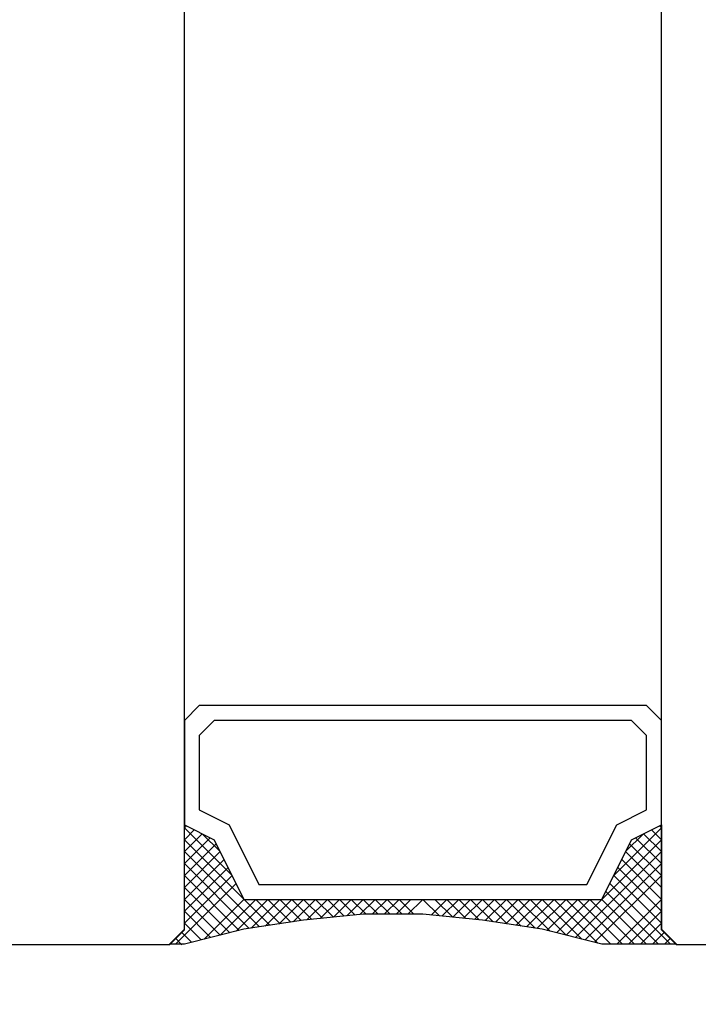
# Model space of a CAD drawing. Header units: millimetres. Extents: x -637441 to -130928, y -380379 to -53767.
# Tile 345 of 390: x -337402 to -337379, y -152118 to -152085. Entities that reach past the tile are written whole.
import ezdxf

# ---------------------------------------------------------------- set-up
doc = ezdxf.new("R2010")
doc.units = ezdxf.units.MM
doc.header["$LTSCALE"] = 10
doc.layers.add('CKTEXTY_MALE', color=7, linetype='Continuous', lineweight=25)
doc.layers.add('CrossSectionsGlass', color=4, linetype='Continuous')

msp = doc.modelspace()

# ---------------------------------------------------------------- linework, layer by layer
at = {"layer": 'CKTEXTY_MALE', "color": 7}
msp.add_circle((-337561.835, -152476.154), 613.638, dxfattribs=at)
at = {"layer": 'CrossSectionsGlass', "color": 1}
for p, q in [((-337396.102, -152115.076), (-337396.102, -149264.277)), ((-337380.102, -152115.076), (-337380.102, -149264.277)), ((-337380.102, -152112.056), (-337380.435, -152111.723)), ((-337383.302, -152115.256), (-337380.102, -152112.056)), ((-337380.102, -152113.256), (-337381.168, -152112.189)), ((-337380.102, -152112.856), (-337380.968, -152111.989)), ((-337382.662, -152115.416), (-337380.102, -152112.856)), ((-337380.102, -152114.056), (-337381.435, -152112.723)), ((-337380.102, -152114.456), (-337381.568, -152112.989)), ((-337396.402, -152115.556), (-337394.368, -152113.523)), ((-337382.342, -152115.496), (-337380.102, -152113.256)), ((-337379.802, -152115.556), (-337381.835, -152113.523)), ((-337380.202, -152115.556), (-337381.968, -152113.789)), ((-337395.435, -152115.389), (-337394.102, -152114.056)), ((-337389.002, -152114.556), (-337388.502, -152114.056)), ((-337387.102, -152114.656), (-337387.702, -152114.056)), ((-337380.602, -152115.556), (-337382.102, -152114.056)), ((-337381.602, -152115.556), (-337380.102, -152114.056)), ((-337388.202, -152114.556), (-337388.193, -152114.547)), ((-337381.202, -152115.556), (-337380.102, -152114.456)), ((-337380.802, -152115.556), (-337380.102, -152114.856)), ((-337396.102, -152115.076), (-337396.602, -152115.576)), ((-337395.862, -152115.496), (-337396.202, -152115.156)), ((-337380.402, -152115.556), (-337380.002, -152115.156)), ((-337380.102, -152115.076), (-337379.602, -152115.576)), ((-337396.182, -152115.576), (-337396.402, -152115.356)), ((-337380.002, -152115.556), (-337379.802, -152115.356)), ((-337396.602, -152115.576), (-337404.402, -152115.576)), ((-337374.602, -152115.576), (-337379.602, -152115.576))]:
    msp.add_line(p, q, dxfattribs=at)
at = {"layer": 'CrossSectionsGlass', "color": 1, "flags": 128}
for points in [[(-337380.102, -152108.056), (-337380.602, -152107.556), (-337395.602, -152107.556), (-337396.102, -152108.056), (-337396.102, -152111.556), (-337395.102, -152112.056), (-337394.102, -152114.056), (-337382.102, -152114.056), (-337381.102, -152112.056), (-337380.102, -152111.556), (-337380.102, -152108.056)], [(-337380.602, -152108.556), (-337381.102, -152108.056), (-337395.102, -152108.056), (-337395.602, -152108.556), (-337395.602, -152111.056), (-337394.602, -152111.556), (-337393.602, -152113.556), (-337382.602, -152113.556), (-337381.602, -152111.556), (-337380.602, -152111.056), (-337380.602, -152108.556)], [(-337396.102, -152111.556), (-337395.102, -152112.056), (-337394.102, -152114.056), (-337382.102, -152114.056), (-337381.102, -152112.056), (-337380.102, -152111.556), (-337380.102, -152115.056), (-337379.602, -152115.556), (-337382.102, -152115.556), (-337384.102, -152115.056), (-337386.102, -152114.756), (-337388.102, -152114.556), (-337390.102, -152114.556), (-337392.102, -152114.756), (-337394.102, -152115.056), (-337396.102, -152115.556), (-337396.602, -152115.556), (-337396.102, -152115.056), (-337396.102, -152111.556)], [(-337395.542, -152115.416), (-337396.102, -152114.856), (-337394.502, -152113.256), (-337396.102, -152111.656), (-337396.035, -152111.589)], [(-337380.102, -152114.856), (-337381.702, -152113.256), (-337380.102, -152111.656), (-337380.168, -152111.589)], [(-337393.232, -152114.926), (-337396.102, -152112.056), (-337395.768, -152111.723)], [(-337394.582, -152115.176), (-337396.102, -152113.656), (-337394.902, -152112.456), (-337395.502, -152111.856), (-337396.102, -152112.456), (-337393.58, -152114.978)], [(-337380.102, -152113.656), (-337381.302, -152112.456), (-337380.702, -152111.856), (-337380.102, -152112.456), (-337382.982, -152115.336)], [(-337393.928, -152115.03), (-337396.102, -152112.856), (-337395.235, -152111.989)], [(-337394.262, -152115.096), (-337396.102, -152113.256), (-337395.035, -152112.189)], [(-337394.902, -152115.256), (-337396.102, -152114.056), (-337394.768, -152112.723)], [(-337395.222, -152115.336), (-337396.102, -152114.456), (-337394.635, -152112.989)], [(-337392.884, -152114.874), (-337393.702, -152114.056), (-337394.902, -152115.256)], [(-337392.536, -152114.821), (-337393.302, -152114.056), (-337394.368, -152115.123)], [(-337392.189, -152114.769), (-337392.902, -152114.056), (-337393.866, -152115.021)], [(-337391.829, -152114.729), (-337392.502, -152114.056), (-337393.396, -152114.95)], [(-337391.465, -152114.692), (-337392.102, -152114.056), (-337392.925, -152114.88)], [(-337391.102, -152114.656), (-337391.702, -152114.056), (-337392.455, -152114.809)], [(-337390.738, -152114.62), (-337391.302, -152114.056), (-337391.99, -152114.745)], [(-337390.374, -152114.583), (-337390.902, -152114.056), (-337391.546, -152114.701)], [(-337390.002, -152114.556), (-337390.502, -152114.056), (-337391.102, -152114.656)], [(-337389.602, -152114.556), (-337390.102, -152114.056), (-337390.657, -152114.612)], [(-337389.202, -152114.556), (-337389.702, -152114.056), (-337390.213, -152114.567)], [(-337388.802, -152114.556), (-337389.302, -152114.056), (-337389.802, -152114.556)], [(-337388.402, -152114.556), (-337388.902, -152114.056), (-337389.402, -152114.556)], [(-337387.546, -152114.612), (-337388.102, -152114.056), (-337388.602, -152114.556)], [(-337386.657, -152114.701), (-337387.302, -152114.056), (-337387.829, -152114.583)], [(-337386.213, -152114.745), (-337386.902, -152114.056), (-337387.465, -152114.62)], [(-337385.749, -152114.809), (-337386.502, -152114.056), (-337387.102, -152114.656)], [(-337385.278, -152114.88), (-337386.102, -152114.056), (-337386.738, -152114.692)], [(-337384.807, -152114.95), (-337385.702, -152114.056), (-337386.374, -152114.729)], [(-337384.337, -152115.021), (-337385.302, -152114.056), (-337386.015, -152114.769)], [(-337383.835, -152115.123), (-337384.902, -152114.056), (-337385.667, -152114.821)], [(-337383.302, -152115.256), (-337384.502, -152114.056), (-337385.319, -152114.874)], [(-337382.768, -152115.389), (-337384.102, -152114.056), (-337384.971, -152114.926)], [(-337382.235, -152115.523), (-337383.702, -152114.056), (-337384.623, -152114.978)], [(-337381.802, -152115.556), (-337383.302, -152114.056), (-337384.276, -152115.03)], [(-337381.402, -152115.556), (-337382.902, -152114.056), (-337383.942, -152115.096)], [(-337381.002, -152115.556), (-337382.502, -152114.056), (-337383.622, -152115.176)]]:
    msp.add_lwpolyline(points, dxfattribs=at)

doc.saveas('drawing.dxf')
